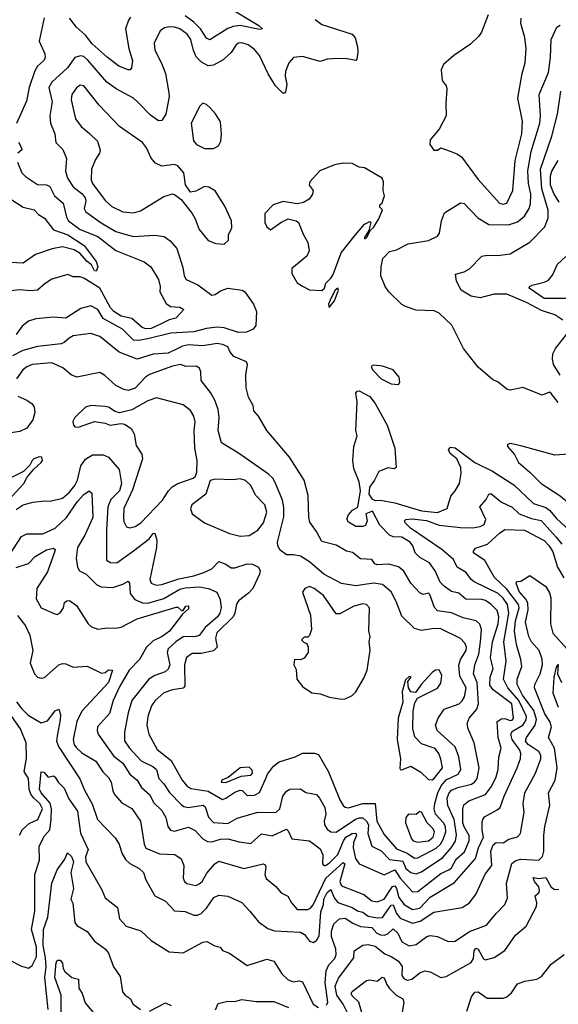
# Model space of a CAD drawing. Extents: x 1603745 to 1745082, y 385868 to 533966.
# Tile 458 of 646: x 1710965 to 1713995, y 455054 to 460597. Entities that reach past the tile are written whole.
import ezdxf

# ---------------------------------------------------------------- set-up
doc = ezdxf.new("R2010")
doc.units = 0

msp = doc.modelspace()

# ---------------------------------------------------------------- linework, layer by layer
at = {"layer": '0CON20XD'}
for points in [[(1712135, 460668.9), (1712310, 460565), (1712330, 460545), (1712315, 460541.2), (1712205, 460564.6), (1712165, 460559.4), (1712135, 460548.2), (1712034.5, 460484.5), (1712015, 460492.2), (1711981.9, 460545), (1711944, 460584), (1711895, 460618.9)], [(1712627.8, 460597.8), (1712665, 460570.5), (1712835, 460516), (1712851.2, 460495), (1712865.8, 460445), (1712867.1, 460415), (1712861.2, 460375), (1712855, 460366.7), (1712795, 460378.6), (1712725, 460377.3), (1712695, 460375.4), (1712655, 460362.2), (1712555, 460390), (1712505.2, 460384.8), (1712479.2, 460355), (1712461.1, 460305), (1712458.5, 460278.5), (1712467.4, 460232.6), (1712459.7, 460190.3), (1712455, 460183.8), (1712445, 460184), (1712404.7, 460224.7), (1712361.9, 460291.9), (1712314.7, 460395), (1712285, 460429.1), (1712249.4, 460455), (1712215, 460465.9), (1712195, 460464.5), (1712181.8, 460455), (1712155, 460412.2), (1712109.7, 460370.3), (1712055, 460340.8), (1712025, 460337.3), (1711988.2, 460358.2), (1711957.8, 460387.8), (1711942.7, 460422.7), (1711927.8, 460485), (1711906.3, 460516.3), (1711865, 460545.8), (1711835, 460555.7), (1711805, 460556.9), (1711779.5, 460550.5), (1711755.6, 460535), (1711721.4, 460465), (1711725.6, 460425), (1711763.1, 460353.1), (1711784.5, 460295), (1711804.7, 460185), (1711806, 460164), (1711787.8, 460065), (1711765, 460030), (1711745, 460027.1), (1711699.9, 460059.9), (1711631.2, 460131.2), (1711605, 460155.4), (1711508, 460208), (1711455, 460246.1), (1711349, 460369), (1711325, 460389.1), (1711306.2, 460393.8), (1711275, 460384.5), (1711234.5, 460325.5), (1711145, 460244.4), (1711128.9, 460215), (1711147.2, 460135), (1711134.7, 460055), (1711138.4, 460015), (1711162.4, 459955), (1711167.5, 459905), (1711206.6, 459866.6), (1711227.5, 459815), (1711222.9, 459745), (1711233.3, 459705), (1711265.8, 459655.8), (1711316.9, 459616.9), (1711332.4, 459595), (1711337.1, 459575), (1711327.3, 459535), (1711337.3, 459515), (1711422.8, 459452.8), (1711505, 459405.3), (1711542.4, 459392.4), (1711605, 459376.9), (1711725, 459384.6), (1711776.9, 459376.9), (1711811.2, 459351.2), (1711848.1, 459308.1), (1711882.7, 459202.7), (1711889.6, 459155), (1711901.9, 459135), (1711966.7, 459105), (1712045, 459046.7), (1712065, 459050), (1712095, 459071.1), (1712135, 459085.6), (1712216.7, 459075), (1712231.2, 459065), (1712280, 458995), (1712297.5, 458955), (1712294.2, 458875), (1712277.5, 458855), (1712241.3, 458838.7), (1712195, 458836.3), (1712115, 458862.3), (1712075, 458865.6), (1712015, 458857.8), (1711945, 458838.9), (1711815, 458833), (1711692.5, 458802.5), (1711635, 458790.2), (1711605, 458792.9), (1711542.7, 458855), (1711433.6, 458915), (1711403.9, 458965), (1711365, 458986.7), (1711309.4, 458970.6), (1711223.5, 458916.5), (1711155, 458922.7), (1711055, 458912.5), (1711015, 458900), (1710978.6, 458871.4), (1710944.5, 458825)], [(1711103.2, 460606.8), (1711074, 460476), (1711105.5, 460405), (1711108.3, 460381.7), (1711098.9, 460365), (1711064, 460335), (1711050.1, 460309.9), (1711018.4, 460215), (1711002.5, 460137.5), (1710946.9, 460013.1)], [(1711588.9, 460611.1), (1711576.2, 460593.8), (1711560.5, 460545), (1711577.9, 460435), (1711600, 460365), (1711594.3, 460325.7), (1711585.7, 460314.3), (1711575.7, 460314.3), (1711522.9, 460335), (1711456.2, 460386.2), (1711371.7, 460461.7), (1711335, 460509.7), (1711285.2, 460555.2), (1711245, 460605.3)], [(1713600.8, 460625), (1713562.4, 460527.6), (1713548, 460505), (1713501.1, 460458.9), (1713408, 460395), (1713350, 460345), (1713335.6, 460315), (1713341.4, 460255), (1713364.2, 460224.2), (1713367.9, 460207.9), (1713361.4, 460125), (1713364.2, 460055), (1713325, 459980), (1713275, 459920), (1713272, 459895), (1713295, 459863.3), (1713315, 459863.3), (1713335, 459876.2), (1713387.1, 459857.1), (1713425, 459842.5), (1713450, 459825), (1713545, 459697.8), (1713664.2, 459565), (1713685, 459559.4)], [(1713685, 459559.4), (1713705, 459564.2), (1713739.1, 459635), (1713751.5, 459805), (1713789.1, 459955), (1713793.2, 460025), (1713767.8, 460155), (1713790.9, 460295), (1713807.9, 460355), (1713813.8, 460435), (1713806.6, 460496.6), (1713784.4, 460575), (1713785.6, 460605)], [(1713995, 458441.9), (1713955, 458492.9), (1713945, 458499.2), (1713905, 458483.8), (1713795, 458526.2), (1713725, 458511.2), (1713705, 458516.7), (1713655.8, 458555.8), (1713625, 458572), (1713545, 458640), (1713462.5, 458745), (1713396.9, 458876.9), (1713325.5, 458945.5), (1713297.3, 458957.3), (1713195, 458962.5), (1713135, 458983.1), (1713115, 458994.3), (1713040.8, 459065), (1713020.8, 459095), (1712995.8, 459155), (1712997.5, 459205), (1713008.3, 459251.7), (1713045, 459292), (1713085, 459301.4), (1713150, 459335), (1713265.5, 459354.5), (1713315, 459378.8), (1713325.8, 459395), (1713337.5, 459465), (1713355, 459508.8), (1713445, 459565.6), (1713465, 459561.9), (1713542.1, 459482.1), (1713605, 459443.2), (1713715, 459441.4), (1713765, 459459.4), (1713805, 459490.9), (1713831.3, 459535), (1713839, 459561), (1713839.6, 459615), (1713828.1, 459675), (1713823.7, 459746.3), (1713842.4, 459855), (1713891, 460015), (1713894.7, 460055), (1713888.1, 460175), (1713939.5, 460300.5), (1713950.9, 460385), (1713955.4, 460484.6), (1713985.8, 460554.2), (1714005, 460565.7)], [(1712115, 459334), (1712138.8, 459355), (1712140, 459385), (1712158.8, 459425), (1712155.6, 459465), (1712118, 459548), (1712065, 459634), (1712028.8, 459655), (1712005, 459658.2), (1711955, 459631.4), (1711925, 459626.7), (1711896.8, 459666.8), (1711887.5, 459735), (1711855, 459773.8), (1711835, 459781.2), (1711765, 459772), (1711729.7, 459789.7), (1711705, 459817.5), (1711678.8, 459875), (1711655.3, 459905.3), (1711526.7, 459995), (1711411.5, 460115), (1711325, 460225.5), (1711305, 460227.9), (1711285, 460213.5), (1711258.5, 460175), (1711254.6, 460145), (1711279.1, 460039.1), (1711310, 459995), (1711356.6, 459956.6), (1711402.7, 459912.7), (1711417.4, 459862.6), (1711414.3, 459845), (1711390.8, 459809.1), (1711368.9, 459755), (1711366.4, 459695), (1711374.8, 459674.8), (1711445, 459580), (1711482.5, 459545), (1711545, 459516.1), (1711605, 459509.6), (1711645, 459521.2), (1711775, 459601.4), (1711825, 459616.7), (1711835, 459613.3), (1711873.3, 459585), (1711934.4, 459505), (1711952.2, 459475), (1711973.8, 459415), (1712025, 459353.8), (1712067.3, 459337.3), (1712115, 459334)], [(1714020, 458905), (1713975.8, 458935), (1713899.7, 458959.7), (1713816.2, 459005), (1713705, 459052.7), (1713635, 459052), (1713555, 459031.9), (1713505, 459041.2), (1713448.9, 459075), (1713422, 459125), (1713417.5, 459165), (1713465, 459176.7), (1713495.3, 459194.7), (1713564.6, 459265.4), (1713595, 459272.2), (1713655, 459270), (1713725, 459278.9), (1713834.2, 459345), (1713919.2, 459430.8), (1713938.1, 459481.9), (1713938.2, 459525), (1713903.2, 459645), (1713894.2, 459755), (1713958.8, 459941.2), (1713990, 460065), (1714009.3, 460195)], [(1712055, 459871.8), (1712083, 459887), (1712096.9, 459913.1), (1712100.9, 459955), (1712095, 460022.5), (1712067.1, 460067.1), (1712038.1, 460098.1), (1712015, 460119.5), (1711995, 460127.1), (1711978.9, 460111.1), (1711930, 460015), (1711942.9, 459915), (1711958.8, 459895), (1712005, 459872.2), (1712055, 459871.8)], [(1710958, 459908), (1710975.6, 459875), (1710976.4, 459863.6), (1710954.2, 459845)], [(1710952.2, 459795), (1710977.5, 459735), (1710997.1, 459715), (1711065, 459670), (1711115, 459667.3), (1711135, 459658.1), (1711160.9, 459605), (1711210, 459565), (1711227.6, 459485), (1711240, 459465), (1711305.8, 459415.8), (1711405, 459375.7), (1711505, 459297.1), (1711664.5, 459234.5), (1711702, 459205), (1711745.6, 459135), (1711755.6, 459095), (1711752.5, 459065), (1711789.7, 458999.7), (1711812.6, 458982.6), (1711865, 458978.2), (1711888, 458965), (1711844.1, 458915.9), (1711805, 458906.5), (1711756.2, 458883.8), (1711705, 458857.6), (1711675, 458856.4), (1711653.8, 458865), (1711595, 458913.9), (1711535, 458927.6), (1711495, 458953.5), (1711475, 458974.7), (1711414.7, 459085), (1711325, 459142.7), (1711305, 459149.2), (1711265, 459150), (1711235, 459163.3), (1711145, 459135.5), (1711107.7, 459112.3), (1711065, 459074.6), (1711025, 459070.4), (1710965, 459076.7), (1710915, 459071.3)], [(1712665, 459072), (1712680, 459085), (1712686.4, 459113.6), (1712715, 459141.2), (1712727.6, 459162.4), (1712774, 459285), (1712844.4, 459375), (1712905, 459446.2), (1712935, 459460), (1712940, 459455), (1712929.3, 459410.7), (1712905, 459370), (1712905, 459363.3), (1712915, 459368.8), (1712938, 459412), (1712955, 459426.2), (1712985, 459476.2), (1713005.9, 459525.9), (1712991.7, 459541.7), (1712990, 459555), (1713003.3, 459566.7), (1713016.7, 459605), (1713010, 459635), (1713010.8, 459685), (1713004.1, 459704.1), (1712905, 459763.8), (1712875, 459767.5), (1712835, 459786.7), (1712785, 459790), (1712735, 459780), (1712654.2, 459745.8), (1712596.2, 459685), (1712594, 459665), (1712616.7, 459635), (1712612.5, 459615), (1712592.8, 459587.2), (1712562, 459568), (1712525, 459560), (1712446.4, 459573.6), (1712391.2, 459555), (1712343.3, 459505), (1712344, 459455), (1712355, 459431.2), (1712375, 459413.8), (1712434.2, 459455.8), (1712475, 459476.7), (1712520, 459465), (1712532.5, 459455), (1712558.8, 459388.8), (1712585, 459342.5), (1712594, 459295), (1712580, 459265), (1712495, 459196.2), (1712495, 459167.5), (1712525, 459116.2), (1712555, 459096), (1712595, 459076.2), (1712665, 459072)], [(1713999, 459569), (1713968.9, 459618.9), (1713950.4, 459665), (1713951.8, 459718.2), (1713958.5, 459745), (1713995, 459804.1)], [(1710915, 459586.1), (1710985, 459542), (1711045.8, 459525.8), (1711070.4, 459500.4), (1711105, 459479.1), (1711155, 459413.3), (1711235.1, 459385.1), (1711327.8, 459325), (1711395, 459235.4), (1711404.5, 459205), (1711395, 459181.2), (1711385, 459182.9), (1711367.8, 459217.8), (1711345, 459235.3), (1711303.3, 459283.4), (1711271.3, 459301.4), (1711205, 459319.2), (1711146.6, 459306.6), (1711054.2, 459275), (1710983.6, 459226.4), (1710875, 459231.5)], [(1714055, 459027.4), (1713915, 459027.5), (1713831.2, 459085), (1713833.3, 459095), (1713847, 459103), (1713915, 459118.8), (1713939.1, 459130.9), (1713962.1, 459157.9), (1713989.9, 459220.1), (1714036.6, 459263.4)], [(1712705, 458976.7), (1712735.4, 459015), (1712758.6, 459075), (1712755, 459086), (1712740, 459075), (1712715, 459026.7), (1712701.4, 458995), (1712705, 458976.7)], [(1710856.7, 457505), (1710975, 457686.7), (1711005, 457702.5), (1711095, 457703.3), (1711165, 457735.3), (1711228.9, 457795), (1711290.5, 457885), (1711325, 457924.5), (1711355.5, 457945.5), (1711371.4, 457931.4), (1711377, 457795), (1711331.8, 457695), (1711289.3, 457625), (1711281.8, 457565), (1711290, 457515), (1711302, 457495), (1711339.2, 457475), (1711396.9, 457416.9), (1711423.6, 457403.6), (1711489.2, 457400.8), (1711545, 457418.9), (1711575.6, 457435.6), (1711582.9, 457425), (1711586.7, 457366.7), (1711613, 457333), (1711654.8, 457314.8), (1711685, 457312.2), (1711775, 457339), (1711865, 457391.2), (1711895, 457399), (1711975, 457404.2), (1712027.5, 457395), (1712074.3, 457375), (1712093.4, 457333.4), (1712099, 457285), (1712091.5, 457255), (1712077.7, 457235), (1712008.7, 457175), (1711975, 457130.9), (1711955.8, 457124.2), (1711885, 457122.1), (1711842.7, 457095), (1711799.6, 457055), (1711793.9, 457035), (1711810, 456965), (1711800.1, 456939.9), (1711782.9, 456925), (1711725, 456904.7), (1711690.9, 456885), (1711595.9, 456765), (1711574.8, 456695.2), (1711555.3, 456585.3), (1711553.8, 456536.2), (1711583.2, 456495), (1711647.9, 456425), (1711713.2, 456393.2), (1711735, 456375.4), (1711748.4, 456325), (1711775.7, 456295.7), (1711807.1, 456247.1), (1711875, 456176.2), (1711887.4, 456167.4), (1711912.6, 456162.6), (1711997.1, 456175), (1712008.2, 456165), (1712027.6, 456107.6), (1712055, 456076.7), (1712135, 456071.6), (1712188, 456102), (1712304.3, 456135.7), (1712405.6, 456134.4), (1712428.2, 456155), (1712444.7, 456225.3), (1712465, 456252.9), (1712485, 456265.6), (1712545, 456266.9), (1712575, 456245.8), (1712633.8, 456235), (1712651.4, 456215), (1712682.4, 456162.4), (1712687.5, 456125), (1712678.4, 456085), (1712680, 456065), (1712695, 456039.6), (1712715.5, 456024.5), (1712745, 456023.4), (1712854.6, 456095.4), (1712875, 456103.6), (1712895, 456102.7), (1712916.5, 456085), (1712927.4, 456065), (1712923.4, 456015), (1712945.5, 455945), (1712998.2, 455918.2), (1713045, 455868.5), (1713120.3, 455860.3), (1713137.6, 455817.6), (1713165, 455795.2), (1713195, 455788.4), (1713225, 455798.9), (1713345, 455881), (1713392.6, 455935), (1713417.1, 455972.9), (1713422.8, 456007.2), (1713408.9, 456095), (1713372.7, 456172.7), (1713369.8, 456215), (1713380.7, 456245), (1713395, 456259.5), (1713429.4, 456275), (1713506.5, 456293.5), (1713524.5, 456305.5), (1713537.8, 456325), (1713550.6, 456385), (1713520.9, 456525), (1713487.5, 456605), (1713481.9, 456635), (1713492.9, 456665), (1713535.8, 456715), (1713546.7, 456745), (1713538.3, 456865), (1713518.8, 456915), (1713525.2, 456965), (1713547.2, 457025), (1713557.2, 457095), (1713563.2, 457163.2), (1713554.1, 457194.1), (1713532.1, 457212.1), (1713459, 457229), (1713395, 457257.3), (1713315, 457268.8), (1713298.5, 457288.5), (1713271.6, 457361.6), (1713265, 457368.5), (1713235, 457361.8), (1713215, 457370), (1713165, 457425.6), (1713125, 457492.3), (1713095, 457516.9), (1713041.4, 457531.4), (1712975, 457528.2), (1712963.6, 457533.6), (1712945, 457557.5), (1712881.9, 457561.9), (1712837, 457597), (1712804.3, 457605.7), (1712745, 457638.5), (1712665, 457658.6), (1712635, 457715.6), (1712597.9, 457767.9), (1712591.1, 457795), (1712588.3, 457918.3), (1712564.4, 458005), (1712483.1, 458135), (1712355.8, 458285), (1712308.1, 458365), (1712281.1, 458395), (1712278.9, 458425), (1712251.3, 458471.3), (1712239.1, 458525), (1712236.8, 458596.8), (1712247.1, 458655), (1712241.1, 458671.1), (1712170.2, 458700.2), (1712148.6, 458725), (1712135.7, 458755), (1712105, 458768.8), (1712075, 458773.2), (1711995, 458760.4), (1711915, 458766.9), (1711880.4, 458759.6), (1711854.2, 458745.8), (1711799.6, 458720.4), (1711715, 458713.3), (1711625, 458685.3), (1711525, 458724.8), (1711415, 458812.7), (1711365, 458830), (1711265, 458817.4), (1711242.3, 458805), (1711215, 458778.8), (1711197.6, 458772.4), (1711065, 458757.5), (1710981.9, 458735), (1710924.5, 458705)], [(1714005, 458596.5), (1713968.4, 458655), (1713961.4, 458685), (1713964.7, 458715), (1713979.4, 458745), (1714041.9, 458825)], [(1710945, 457839.2), (1710985, 457865.4), (1711038.4, 457881.6), (1711105, 457888.7), (1711135.5, 457885.5), (1711205, 457903.1), (1711245, 457936.7), (1711275, 457975.3), (1711290, 458005), (1711309.3, 458085), (1711335, 458122.7), (1711375, 458148.1), (1711435, 458148.1), (1711465, 458134.5), (1711524.4, 458065), (1711537.7, 457985), (1711526.3, 457945), (1711476.7, 457895), (1711460.7, 457855), (1711452.7, 457725), (1711454, 457555), (1711475, 457540.4), (1711510.7, 457539.3), (1711605, 457606.7), (1711692.5, 457675), (1711715, 457704.3), (1711725.4, 457705.4), (1711735.9, 457665.9), (1711734.8, 457625.2), (1711696.2, 457445), (1711704.2, 457424.2), (1711732.9, 457412.9), (1711765, 457416.8), (1711860.2, 457449.8), (1711943.7, 457466.3), (1712000, 457485), (1712045, 457506), (1712085, 457546.2), (1712125, 457530.8), (1712155, 457511.1), (1712175, 457511.8), (1712245, 457532.9), (1712275, 457530.9), (1712308.1, 457515), (1712316.9, 457495), (1712314.5, 457475), (1712276.7, 457395), (1712252.3, 457367.7), (1712195, 457324.6), (1712184.1, 457305.9), (1712175.6, 457255), (1712166.1, 457235), (1712073, 457145), (1712066.1, 457115), (1712075.3, 457065), (1712055, 457044.7), (1711985, 457029.6), (1711935, 457029.5), (1711903.7, 457006.3), (1711892.3, 456965), (1711894.6, 456845), (1711885, 456833.8), (1711825, 456824.7), (1711775, 456807.1), (1711726, 456765), (1711706.1, 456733.9), (1711685.8, 456675), (1711680.8, 456625), (1711690.9, 456575), (1711738.6, 456488.6), (1711816.5, 456426.5), (1711879.3, 456315), (1711905, 456283.2), (1711928.2, 456268.2), (1712025, 456253.3), (1712105, 456207.5), (1712125, 456214), (1712175, 456248.9), (1712205, 456259.7), (1712216.7, 456256.7), (1712245, 456230), (1712285, 456230.5), (1712314.4, 456245.6), (1712349.5, 456325), (1712359.7, 456350.3), (1712393.2, 456395), (1712425, 456419.2), (1712515, 456447.1), (1712555, 456467.5), (1712622.6, 456467.4), (1712645, 456460.3), (1712702.7, 456362.7), (1712765.8, 456205), (1712785, 456172.5), (1712795, 456163.2), (1712815, 456160.3), (1712895, 456183.9), (1712964.4, 456184.4), (1712974.1, 456085), (1713015, 456009.1), (1713085, 455929.6), (1713144.9, 455904.9), (1713185, 455876.7), (1713205, 455879), (1713307.5, 455932.5), (1713332.7, 455955), (1713347.5, 455982.5), (1713361.4, 456025), (1713360.2, 456055), (1713350, 456075), (1713305, 456124.7), (1713296.6, 456153.4), (1713299.5, 456185), (1713317, 456245), (1713336.5, 456283.5), (1713365, 456317.1), (1713430.8, 456349.2), (1713445.7, 456375), (1713436.1, 456446.1), (1713414.2, 456504.2), (1713313.3, 456595), (1713304.6, 456625), (1713318.8, 456665), (1713352.7, 456715), (1713436.5, 456745), (1713455, 456761.8), (1713466.6, 456785), (1713477.2, 456835), (1713441.6, 456901.6), (1713436, 456964), (1713444.3, 456995), (1713475.8, 457045), (1713478.9, 457065), (1713471.3, 457085), (1713445, 457112.7), (1713335, 457167.8), (1713295, 457170), (1713225, 457158.9), (1713185, 457170.4), (1713115, 457239.5), (1713082.4, 457322.4), (1713055, 457376.7), (1713005, 457417.9), (1712955, 457425.4), (1712855, 457410), (1712775, 457422), (1712675, 457475.4), (1712594.5, 457545), (1712545, 457576.4), (1712505.8, 457584.2), (1712465, 457584), (1712430.3, 457610.3), (1712417.1, 457635), (1712415.5, 457655.5), (1712451.5, 457798.5), (1712450.8, 457850.9), (1712442.9, 457892.9), (1712402.3, 457992.3), (1712388.9, 458015), (1712365, 458037.8), (1712195, 458156.8), (1712100, 458215), (1712081.8, 458285), (1712087.3, 458357.3), (1712081.9, 458401.9), (1712063.2, 458455), (1712038.8, 458498.8), (1711986.2, 458566.2), (1711983.6, 458615), (1711976.5, 458635), (1711956.8, 458646.8), (1711900, 458645), (1711870, 458655), (1711825, 458646.7), (1711695, 458600), (1711672.5, 458585), (1711615, 458522.5), (1711575, 458509.5), (1711550, 458515), (1711505, 458537.8), (1711443.9, 458593.9), (1711415, 458610.4), (1711286.2, 458583.8), (1711255, 458597.5), (1711207.4, 458637.4), (1711145.3, 458664.7), (1711035, 458655.2), (1711005, 458643.3), (1710982.5, 458625), (1710947.6, 458575)], [(1713095, 458542.5), (1713103.3, 458556.7), (1713100, 458585), (1713065, 458626), (1713006.7, 458646.7), (1712955, 458651.2), (1712942.5, 458645), (1712950, 458625), (1712998, 458575), (1713055, 458547.5), (1713095, 458542.5)], [(1710945, 457512.4), (1711015, 457535.4), (1711052.3, 457575), (1711115, 457612.1), (1711155, 457621.5), (1711164.3, 457615), (1711163.1, 457605), (1711120.6, 457489.4), (1711061.8, 457395), (1711056.6, 457336.6), (1711085.7, 457285.7), (1711162.4, 457252.4), (1711175, 457248.6), (1711192.8, 457257.2), (1711210.5, 457285), (1711217.5, 457315), (1711230, 457325), (1711245, 457326.7), (1711285, 457298.6), (1711350, 457195), (1711368, 457178), (1711405, 457166.7), (1711456.8, 457173.2), (1711505, 457170.5), (1711535, 457176.8), (1711625, 457224.2), (1711845, 457290), (1711855, 457290), (1711875, 457270), (1711885, 457270), (1711900, 457295), (1711915, 457297.5), (1711915, 457280), (1711880, 457250), (1711807.3, 457155), (1711766.8, 457125), (1711715, 457099.3), (1711677.5, 457065), (1711638.2, 456995), (1711581.4, 456935), (1711527.6, 456845), (1711491.4, 456765), (1711469.4, 456690.6), (1711403.1, 456615), (1711400.4, 456595), (1711406.2, 456575), (1711492.9, 456452.9), (1711545, 456410.7), (1711585, 456348.8), (1711625, 456315.5), (1711649.3, 456275), (1711695.2, 456235.2), (1711718.8, 456188.8), (1711765.2, 456145.2), (1711786.2, 456105), (1711797.9, 456055), (1711814, 456034), (1711835, 456028.9), (1711915, 456051.1), (1711952.3, 456032.3), (1711995.7, 455985.7), (1712020.5, 455970.5), (1712045, 455969.2), (1712095, 455983), (1712135, 455986.2), (1712199.4, 455969.4), (1712265, 455958.5), (1712325, 456012.7), (1712385, 456001.6), (1712465, 456038.9), (1712475, 456030), (1712495.6, 455985.6), (1712595, 455974.5), (1712655, 455929.5), (1712670, 455895), (1712669.1, 455845), (1712675, 455835.7), (1712685, 455835.4), (1712705, 455847.8), (1712755, 455897.8), (1712785.6, 455975), (1712800, 455995), (1712835, 456016.3), (1712855, 456018.1), (1712858.8, 456005), (1712843, 455965), (1712841.2, 455935), (1712854.8, 455874.8), (1712875, 455845.5), (1713015, 455783.2), (1713075, 455811.5), (1713105, 455764), (1713175, 455687.8), (1713205, 455688.8), (1713335, 455791), (1713380, 455810), (1713395, 455822.9), (1713419.9, 455870.1), (1713467.1, 455912.9), (1713493.4, 455975), (1713494.3, 456005), (1713465, 456052.8), (1713458.1, 456075), (1713457.8, 456155), (1713463.2, 456176.8), (1713491.5, 456198.5), (1713585.2, 456234.8), (1713619.3, 456280.7), (1713645.2, 456335), (1713657.4, 456375), (1713661.3, 456445), (1713673.6, 456495), (1713656.4, 456556.4), (1713651.3, 456645), (1713675, 456661.4), (1713695, 456661.9), (1713725, 456651.1), (1713735, 456653.1), (1713742, 456665), (1713733.3, 456745), (1713628.6, 456825), (1713609.7, 456849.7), (1713612.2, 456895), (1713627.8, 456945), (1713613.2, 457005), (1713625.5, 457095), (1713656, 457195), (1713660.2, 457235), (1713650.2, 457270.2), (1713615, 457306.4), (1713585, 457326.7), (1713565, 457332.4), (1713475, 457334.1), (1713435, 457368.9), (1713395, 457378), (1713355, 457405.5), (1713331.2, 457431.2), (1713301.6, 457495), (1713269.5, 457539.5), (1713215, 457570), (1713189.4, 457595), (1713175.9, 457635), (1713162, 457655), (1713115, 457684.3), (1713065, 457685.2), (1713045, 457694.7), (1712991.3, 457751.3), (1712949.4, 457829.4), (1712911.2, 457815), (1712920, 457775), (1712909.8, 457750.2), (1712895, 457744.6), (1712855, 457744.6), (1712815, 457767.5), (1712805.6, 457785), (1712815, 457810), (1712837.5, 457835), (1712867.1, 457852.9), (1712881.9, 457945), (1712875.4, 457995), (1712845, 458070), (1712839.4, 458115), (1712844.2, 458195), (1712863.8, 458255), (1712856.7, 458285), (1712863.8, 458445), (1712856.1, 458493.9), (1712862.5, 458505), (1712875, 458507.1), (1712935, 458475.5), (1712965, 458435.6), (1713032.1, 458315), (1713074.7, 458184.7), (1713083.3, 458076.7), (1713070.9, 458069.1), (1713035, 458074), (1712985, 458053.3), (1712961.8, 458005), (1712933.1, 457965), (1712929.3, 457925), (1712945, 457898.8), (1712965, 457890), (1712995, 457891.8), (1713075, 457877), (1713225, 457832.5), (1713315, 457822.9), (1713370, 457845), (1713390.6, 457915), (1713413.8, 457945), (1713439.2, 457985), (1713448.3, 458041.7), (1713446.5, 458075), (1713423.8, 458123.8), (1713387.5, 458155), (1713377.5, 458175), (1713389.2, 458190.8), (1713415, 458186.7), (1713524.8, 458104.8), (1713625, 458056), (1713745, 457979.2), (1713855, 457873.4), (1713925, 457850.2), (1713946.3, 457836.3), (1713985, 457789.7), (1714081, 457701)], [(1710955, 458478.2), (1711004.7, 458454.7), (1711035.6, 458435), (1711045.7, 458415), (1711049.4, 458385), (1711038.1, 458345), (1711005, 458297.5), (1710965, 458278.2), (1710855, 458261.8)], [(1711585, 457735.4), (1711615, 457744.7), (1711645.9, 457764.1), (1711767.6, 457892.4), (1711801.9, 457945), (1711823.4, 457966.6), (1711855, 457985.9), (1711941.2, 458015), (1711953.5, 458026.5), (1711961.1, 458048.9), (1711962.5, 458115), (1711950.7, 458185), (1711946.8, 458285), (1711952.8, 458332.8), (1711944.6, 458365), (1711925, 458396.5), (1711885, 458429.4), (1711735, 458468.1), (1711685, 458451.5), (1711595, 458400.6), (1711526.1, 458383.9), (1711501.7, 458391.7), (1711465, 458416), (1711445, 458420), (1711365.9, 458424.1), (1711335, 458416), (1711275, 458356.7), (1711264.5, 458335), (1711267.5, 458315), (1711275.7, 458305.7), (1711295, 458302.5), (1711385, 458334), (1711446.4, 458326.4), (1711473.8, 458313.8), (1711535, 458323.8), (1711555, 458320), (1711591.2, 458295), (1711608.6, 458265), (1711620.5, 458200.5), (1711651.4, 458151.4), (1711655.3, 458125), (1711599.3, 457950.7), (1711551.4, 457845), (1711548.6, 457795), (1711551.2, 457771.2), (1711565, 457742.2), (1711585, 457735.4)], [(1714075, 457874), (1714085, 457876.2), (1714105, 457896), (1714145, 457904), (1714176.9, 457935), (1714190.5, 457965), (1714192.2, 458005), (1714185.5, 458025), (1714136.1, 458085), (1714075, 458140), (1714055, 458150.4), (1713975, 458144.8), (1713785, 458198.3), (1713725, 458210.5), (1713708.8, 458205), (1713710, 458195), (1713749.4, 458149.4), (1713770.6, 458105), (1713837.6, 458047.6), (1713897.8, 457985), (1714000, 457920), (1714045, 457884.3), (1714075, 457874)], [(1710841.2, 457828.8), (1710987.5, 457985), (1711007.7, 458022.3), (1711043.6, 458066.4), (1711086.4, 458103.6), (1711092.5, 458115), (1711090, 458135), (1711075, 458135.7), (1711045, 458123.8), (1711034, 458115), (1711021.2, 458088.8), (1710985.8, 458054.2), (1710848.6, 457985)], [(1712205, 457689.1), (1712255, 457693.4), (1712305, 457723.1), (1712336.6, 457765), (1712354.6, 457824.6), (1712343.6, 457865), (1712290.6, 457920.6), (1712264.5, 457975), (1712235, 458002.2), (1712205, 458012.2), (1712165, 458006.9), (1712065, 458010.8), (1712037, 458003), (1712011.5, 457925), (1711932.5, 457865), (1711926.6, 457843.4), (1711935.5, 457815), (1712003.6, 457765), (1712145, 457704.5), (1712205, 457689.1)], [(1710952, 457242), (1710997.7, 457185), (1711022, 457132), (1711038, 457045), (1711023.8, 456975), (1711047.5, 456915), (1711065, 456896), (1711085, 456890), (1711105, 456893.8), (1711185.7, 456964.3), (1711205, 456972.5), (1711225, 456970.8), (1711265, 456952.2), (1711345, 456956.9), (1711425, 456917.8), (1711445, 456920.9), (1711465, 456935.9), (1711486.7, 456935), (1711464.8, 456865), (1711315, 456704.5), (1711287.1, 456645), (1711265.3, 456545), (1711271.2, 456515), (1711285, 456496.9), (1711315, 456470), (1711392.2, 456422.2), (1711432.2, 456362.2), (1711465, 456330.5), (1711480, 456305), (1711489.3, 456255), (1711497.3, 456235), (1711538.7, 456188.7), (1711596.2, 456156.2), (1711644.6, 456085), (1711665.3, 455955.3), (1711675, 455932.2), (1711750.8, 455900.8), (1711837.4, 455897.4), (1711873.3, 455873.3), (1711888.2, 455835), (1711884.7, 455764.7), (1711892.7, 455745), (1711905, 455733.6), (1711955, 455722.2), (1711975, 455731.1), (1711991.1, 455745), (1712017.3, 455792.7), (1712063.3, 455845), (1712085, 455858.8), (1712225, 455818.7), (1712335, 455844.4), (1712345, 455838.8), (1712349.5, 455825), (1712344.7, 455785), (1712351.6, 455761.6), (1712406.1, 455716.1), (1712435, 455681.2), (1712473, 455663), (1712494.2, 455625), (1712525, 455587.8), (1712585, 455588), (1712600.4, 455595), (1712615, 455614.6), (1712686.3, 455763.7), (1712785, 455851.3), (1712794.5, 455845), (1712765.6, 455745.6), (1712773.3, 455725), (1712785, 455716.6), (1712901.2, 455671.2), (1712946.6, 455636.6), (1712975, 455630.5), (1713015, 455644.8), (1713062.2, 455717.8), (1713075, 455720.9), (1713085.6, 455705), (1713097.2, 455655), (1713127.9, 455615), (1713175, 455586.6), (1713215, 455595.5), (1713275, 455656.5), (1713411, 455739), (1713530, 455875), (1713546.6, 455935), (1713574.1, 455995), (1713566.5, 456035), (1713567.3, 456077.3), (1713569.6, 456095), (1713580.3, 456109.8), (1713651.9, 456148.1), (1713667.6, 456162.4), (1713690, 456225), (1713763.4, 456385), (1713782.3, 456437.7), (1713784.4, 456465), (1713777.8, 456485), (1713734.8, 456545), (1713727.1, 456575), (1713738.1, 456591.9), (1713795.1, 456624.9), (1713813.9, 456655), (1713816.6, 456675), (1713773.4, 456763.4), (1713710.7, 456835), (1713687.2, 456885), (1713701, 456985), (1713689, 457095), (1713716.1, 457256.1), (1713709, 457305), (1713685, 457339.8), (1713655.9, 457365.9), (1713521.4, 457431.4), (1713504.6, 457445), (1713476.5, 457485), (1713426.2, 457515), (1713405, 457558.1), (1713339.6, 457615), (1713162.5, 457735), (1713134.3, 457765), (1713129.2, 457775), (1713137.4, 457782.6), (1713172.8, 457787.2), (1713253.1, 457776.9), (1713325, 457750.8), (1713445, 457737.3), (1713515, 457735.8), (1713555, 457742.9), (1713577.8, 457755), (1713587.2, 457782.8), (1713553.8, 457855), (1713589.3, 457895), (1713605, 457925.5), (1713615, 457929.6), (1713675, 457880), (1713735, 457852.2), (1713775, 457814.2), (1713845, 457788.9), (1713898.2, 457778.2), (1713982.9, 457682.9), (1714014.8, 457645)], [(1710946.9, 456756.9), (1710977, 456717), (1711012.2, 456682.2), (1711085, 456639.2), (1711120.5, 456649.5), (1711165, 456705.8), (1711185.8, 456715.8), (1711194.4, 456685), (1711192.8, 456655), (1711174.8, 456565), (1711172.5, 456535), (1711182.3, 456505), (1711303, 456323), (1711330.4, 456255), (1711372.4, 456182.4), (1711402.9, 456095), (1711501.5, 455991.5), (1711524.6, 455954.6), (1711539.1, 455905), (1711559.2, 455869.2), (1711585, 455846.9), (1711637.7, 455817.7), (1711661.4, 455795), (1711673.7, 455753.7), (1711725, 455664), (1711784.6, 455634.6), (1711835, 455580), (1711895, 455576.2), (1711945, 455556), (1711965, 455556), (1711986.5, 455565), (1712016.2, 455595), (1712057.5, 455655), (1712085, 455668.9), (1712135, 455663.1), (1712215, 455627.1), (1712258.9, 455578.9), (1712308.1, 455518.1), (1712360.4, 455480.4), (1712397.5, 455467.5), (1712545, 455460), (1712567.2, 455447.2), (1712595, 455409.2), (1712615, 455401.9), (1712635, 455412.9), (1712650.1, 455439.9), (1712659.8, 455575), (1712673.7, 455615), (1712676.4, 455645), (1712695, 455683.1), (1712715, 455700), (1712733.3, 455653.2), (1712755, 455627.4), (1712835, 455598.8), (1712865, 455579.6), (1712895, 455573.4), (1712925, 455549.8), (1712975, 455540.2), (1713005, 455542.1), (1713055, 455611.7), (1713065, 455612.9), (1713085.5, 455565), (1713105, 455539), (1713175, 455510.7), (1713217.8, 455522.2), (1713295, 455572.7), (1713455, 455599.6), (1713495, 455624.4), (1713533.5, 455675), (1713583.8, 455786.2), (1713620.8, 455835), (1713616, 455915), (1713628.6, 455951.4), (1713645, 455964.6), (1713685, 455963.3), (1713717.2, 455982.8), (1713765, 455997.2), (1713782.2, 456015), (1713802.4, 456135), (1713797.8, 456185), (1713806, 456245), (1713867.2, 456355), (1713897.5, 456435), (1713896.9, 456455), (1713886.7, 456475), (1713825.8, 456515.8), (1713810.3, 456535), (1713815.3, 456555), (1713864.9, 456625.1), (1713872.9, 456657.1), (1713858, 456708), (1713794.4, 456795), (1713764.1, 456855), (1713764.4, 456885), (1713788.9, 456955), (1713784.6, 456995.4), (1713758.9, 457078.9), (1713748.1, 457155), (1713753.4, 457213.4), (1713774.2, 457285), (1713770.3, 457305), (1713705, 457391.6), (1713636.5, 457456.5), (1713582.5, 457552.5), (1713518.8, 457595), (1713518, 457605), (1713529.1, 457620.9), (1713596.4, 457643.6), (1713665, 457707.1), (1713695, 457727.1), (1713805, 457722.7), (1713915, 457664.8), (1713944.3, 457635), (1713965, 457600.8), (1713990.2, 457515), (1714026.4, 457455)], [(1712691.7, 455048.3), (1712698.2, 455065), (1712684.2, 455175.8), (1712688.1, 455241.9), (1712704.8, 455275.2), (1712737.5, 455312.5), (1712745.2, 455335), (1712742.8, 455365), (1712719.8, 455435), (1712718.8, 455465), (1712732.8, 455507.2), (1712764.2, 455535), (1712795, 455539.2), (1712839.9, 455509.9), (1712881.9, 455491.9), (1712945, 455486.7), (1712974.4, 455454.4), (1712995, 455444.1), (1713015, 455443), (1713035, 455450), (1713065, 455479.6), (1713092.7, 455455), (1713113.9, 455405), (1713155, 455382.8), (1713195, 455390.4), (1713255.3, 455434.7), (1713275, 455441.5), (1713315.4, 455435.4), (1713375, 455407.1), (1713415, 455408.8), (1713495, 455464.5), (1713591.5, 455498.5), (1713645, 455565.8), (1713694.6, 455615.4), (1713709.3, 455650.7), (1713702.9, 455735), (1713732.6, 455847.4), (1713756.5, 455863.5), (1713785, 455871.5), (1713885, 455864.5), (1713905.4, 455885), (1713912.7, 455915), (1713913.2, 456005), (1713920, 456055), (1713947.9, 456175), (1713940.3, 456245), (1713977.8, 456315), (1713989, 456385), (1713974, 456495), (1713940, 456555), (1713955.8, 456615), (1713946.6, 456645), (1713919.1, 456689.1), (1713860.6, 456835), (1713863.2, 456855), (1713892.1, 456915), (1713905.2, 456965), (1713905, 456996.2), (1713886.5, 457046.5), (1713845, 457093.8), (1713829.2, 457125), (1713810.6, 457205), (1713825.1, 457275), (1713822.7, 457312.7), (1713813.3, 457333.3), (1713775, 457378.1), (1713758, 457425), (1713762.5, 457435), (1713785, 457435.8), (1713835, 457467.5), (1713925, 457405.8), (1713945, 457370.8), (1713952.4, 457342.4), (1713951.2, 457195), (1713965, 457143.1), (1714045, 457053.8)], [(1712775, 456770.8), (1712795, 456774.3), (1712835, 456793.1), (1712855, 456813.1), (1712900.9, 456889.1), (1712920.4, 456935), (1712936.9, 457046.9), (1712931.2, 457095), (1712936.2, 457125), (1712928.8, 457155), (1712932.7, 457285), (1712915.3, 457305.3), (1712895, 457308.4), (1712845, 457296.1), (1712765, 457252.7), (1712745, 457252.9), (1712674, 457355), (1712622, 457395), (1712595, 457406.9), (1712568.8, 457395), (1712556.7, 457375), (1712600.6, 457245), (1712605.8, 457164.2), (1712595, 457130), (1712585, 457120), (1712565, 457120), (1712550, 457105), (1712565, 457090), (1712580, 457085), (1712587.5, 457065), (1712587.5, 457035), (1712565, 457002.5), (1712545, 456992.5), (1712510, 456995), (1712507.5, 456965), (1712519.3, 456939.3), (1712523.8, 456885), (1712555, 456843.3), (1712608, 456808), (1712655, 456802), (1712708, 456782), (1712775, 456770.8)], [(1713285, 456316.9), (1713295, 456323.8), (1713342.9, 456385), (1713335, 456433.8), (1713322.9, 456465), (1713303, 456493), (1713225, 456519.4), (1713188.7, 456558.7), (1713176.2, 456606.2), (1713179.1, 456705), (1713188.5, 456751.5), (1713202.3, 456777.7), (1713315, 456834.2), (1713335, 456861.2), (1713340, 456905), (1713325, 456936.7), (1713305, 456935.8), (1713285, 456921.4), (1713224.5, 456855.5), (1713191.7, 456808.3), (1713165, 456812.5), (1713152.5, 456835), (1713148.3, 456871.7), (1713167.5, 456895), (1713155, 456900), (1713135, 456880), (1713116.7, 456815), (1713120, 456755), (1713094, 456665), (1713088.9, 456545), (1713107.3, 456435), (1713103.2, 456383.2), (1713105.8, 456375.8), (1713115, 456373.5), (1713165, 456394.3), (1713221.3, 456361.3), (1713265, 456320), (1713285, 456316.9)], [(1713996.8, 456725), (1713966.8, 456805), (1713971.3, 456895), (1713985, 456952.5), (1713995, 456966.2), (1713990, 456915), (1714012.9, 456865)], [(1710964.2, 456005.8), (1710981.3, 456038.7), (1711017.4, 456072.6), (1711065.9, 456094.1), (1711092.3, 456155), (1711077.5, 456185), (1711043.5, 456215), (1711027.6, 456237.6), (1711017.8, 456265), (1711014.3, 456325), (1710989.2, 456365), (1711002.9, 456437.1), (1711001.1, 456525), (1710969.4, 456605), (1710920.2, 456675)], [(1712125, 456303.4), (1712211.6, 456338.4), (1712265.5, 456344.5), (1712275.3, 456355), (1712272.5, 456372.5), (1712255, 456388.2), (1712205, 456385.7), (1712138.5, 456331.5), (1712102, 456315), (1712098.8, 456305), (1712125, 456303.4)], [(1710904.6, 455304.6), (1710975, 455268.5), (1711015, 455258.1), (1711035, 455272.9), (1711059.1, 455320.9), (1711059.5, 455375), (1711031.7, 455475), (1711049, 455579), (1711050.8, 455785), (1711076.4, 455865), (1711075.2, 455944.8), (1711105, 456001.9), (1711133.8, 456036.2), (1711142.7, 456095), (1711143.3, 456155), (1711136, 456186), (1711086.3, 456245), (1711076.7, 456265), (1711085, 456362.5), (1711101.4, 456361.4), (1711125, 456332), (1711155, 456339.2), (1711165, 456332), (1711181.5, 456305), (1711215, 456270.4), (1711240.8, 456210.8), (1711290.2, 456140.2), (1711307, 456017), (1711349.5, 455925), (1711335, 455883.3), (1711337.1, 455855), (1711427.6, 455697.6), (1711445, 455653.8), (1711515, 455598.8), (1711525.7, 455535), (1711564.6, 455494.6), (1711646.6, 455466.6), (1711705, 455412.9), (1711805, 455349.2), (1711885, 455344.4), (1711995, 455403.1), (1712016.7, 455406.7), (1712062.1, 455382.1), (1712092.5, 455375), (1712105.8, 455355.8), (1712145, 455340.8), (1712245, 455271.9), (1712355, 455307.3), (1712395, 455297.1), (1712414.4, 455265), (1712439.2, 455225), (1712475, 455191.8), (1712505, 455181.1), (1712535, 455186.5), (1712555, 455180.6), (1712615.3, 455055.3), (1712645, 455035.5)], [(1713205, 455967.5), (1713265, 455973.7), (1713291.5, 455995), (1713298.7, 456025), (1713291.1, 456041.1), (1713257.1, 456075), (1713225, 456135.5), (1713215, 456138.6), (1713195, 456122.5), (1713151.4, 456125), (1713137.5, 456105), (1713134.7, 456075), (1713168.9, 455985), (1713179.2, 455975), (1713205, 455967.5)], [(1711124.7, 455025), (1711106.9, 455205), (1711113.2, 455265), (1711110.5, 455315), (1711096.2, 455385), (1711098.7, 455475), (1711122.3, 455545), (1711146.4, 455735), (1711175, 455811.2), (1711219.5, 455870.5), (1711234, 455906), (1711255.8, 455885.8), (1711266.7, 455855), (1711252.2, 455795), (1711267.2, 455705), (1711251.6, 455645), (1711263.4, 455623.4), (1711275, 455514.2), (1711286.5, 455496.5), (1711345, 455463.5), (1711385, 455409.5), (1711446.9, 455365), (1711465, 455340.8), (1711493.3, 455265), (1711530.7, 455210.7), (1711543.9, 455123.9), (1711558.1, 455105), (1711585.9, 455085.9), (1711603.8, 455053.8), (1711645, 455024.3)], [(1712813.8, 454995), (1712785.2, 455055), (1712749.4, 455105), (1712740.3, 455155), (1712759.1, 455200.9), (1712845.5, 455315), (1712847.1, 455355), (1712895, 455387.5), (1712925, 455390), (1712965, 455380.8), (1713018.2, 455338.2), (1713055, 455323.1), (1713095, 455296.2), (1713115.8, 455265.8), (1713115.4, 455215), (1713125, 455199.5), (1713145, 455189.1), (1713170.8, 455195), (1713215, 455231.1), (1713245, 455241.9), (1713275, 455237.1), (1713335, 455205.6), (1713365, 455210.6), (1713505, 455288.5), (1713517.8, 455312.2), (1713521.4, 455355), (1713530.8, 455369.2), (1713545, 455364.3), (1713575, 455310.4), (1713585, 455304.6), (1713635, 455318.1), (1713695, 455356.9), (1713755, 455443.3), (1713815, 455494.5), (1713871.9, 455605), (1713873.5, 455625), (1713864.4, 455665), (1713885, 455681.9), (1713889.7, 455695), (1713885.6, 455715), (1713861.3, 455745), (1713853, 455767), (1713885, 455762), (1713925, 455768.3), (1713955, 455713.4), (1713975, 455700), (1713997.8, 455702.2)], [(1713480.6, 455015), (1713505.8, 455095), (1713525, 455121.8), (1713545, 455124.6), (1713595, 455088.1), (1713685, 455087.8), (1713705, 455095.6), (1713731.7, 455118.3), (1713765, 455169.2), (1713806.6, 455183.4), (1713875, 455194.5), (1713899.8, 455210.2), (1713955, 455280), (1714028, 455335)], [(1711197.6, 455005), (1711198, 455105), (1711163.3, 455205), (1711170.6, 455289.4), (1711178.3, 455301.7), (1711192.7, 455302.7), (1711205, 455286), (1711208.8, 455255), (1711219.1, 455239.1), (1711258.6, 455205), (1711295.6, 455195), (1711297.1, 455145), (1711315.5, 455115), (1711332.6, 455062.6), (1711396.2, 454985)], [(1712904.3, 454955), (1712873, 455065), (1712835, 455101.6), (1712829.1, 455115), (1712835, 455126.1), (1712915, 455187.1), (1712935, 455191.3), (1712975, 455183.3), (1713003.3, 455206.7), (1713015, 455203.1), (1713029.7, 455165), (1713045, 455143.6), (1713082.7, 455105), (1713119.6, 455085), (1713126.4, 455065), (1713116.7, 455006.7)], [(1711694.5, 455014.5), (1711785, 455062.5), (1711817.2, 455047.2)], [(1712067, 455023), (1712081.5, 455058.5), (1712135, 455070.6), (1712175, 455070), (1712215, 455081.4), (1712295, 455069.5), (1712395, 455070), (1712476.2, 455036.2)]]:
    msp.add_lwpolyline(points, dxfattribs=at)

doc.saveas('drawing.dxf')
